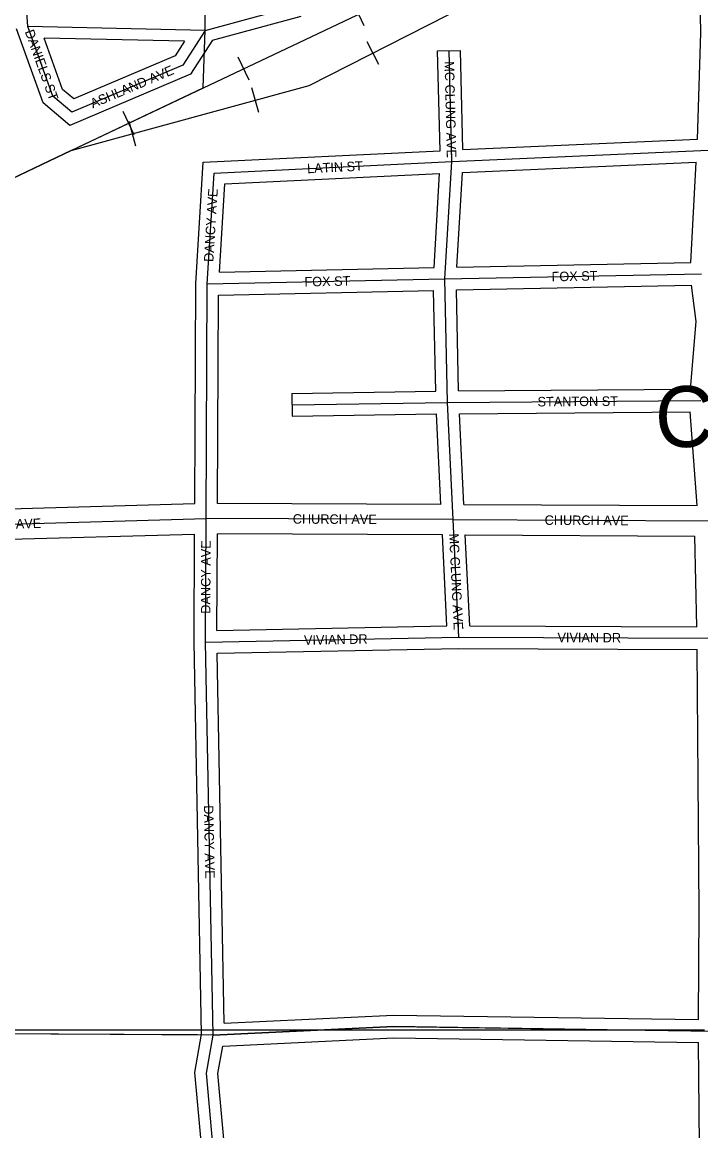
# Model space of a CAD drawing. Extents: x 418523 to 616617, y 1878279 to 2196743.
# Drawn here: x 493015 to 494801, y 1954823 to 1957739 of the extents above; entities that cross this region are included whole.
import ezdxf

# ---------------------------------------------------------------- set-up
doc = ezdxf.new("R2010")
doc.units = 0
for name, color, linetype in [('Level 1', 7, 'Continuous'), ('Level 22', 7, 'Continuous'), ('Level 23', 7, 'Continuous'), ('Level 31', 7, 'Continuous'), ('Level 32', 7, 'Continuous'), ('Level 34', 7, 'Continuous'), ('Level 37', 7, 'Continuous'), ('Level 5', 7, 'Continuous'), ('Level 57', 7, 'Continuous'), ('Level 8', 7, 'Continuous')]:
    doc.layers.add(name, color=color, linetype=linetype)

msp = doc.modelspace()

# ---------------------------------------------------------------- linework, layer by layer
at = {"layer": 'Level 1'}
msp.add_line((494809.94, 1955087.849), (489587.693, 1955086.288), dxfattribs=at)
at = {"layer": 'Level 22'}
for p, q in [((492383.033, 1956402.169), (493498.74, 1956433.218)), ((494148.895, 1956430.348), (493498.74, 1956433.218)), ((494148.895, 1956430.348), (494824.127, 1956427.016))]:
    msp.add_line(p, q, dxfattribs=at)
at = {"layer": 'Level 23'}
for p, q in [((492381.92, 1956442.154), (493468.935, 1956472.405)), ((494116.887, 1956470.49), (493528.939, 1956473.086)), ((494176.975, 1956470.21), (494791.083, 1956467.18)), ((492384.146, 1956362.183), (493468.56, 1956392.361)), ((494120.815, 1956390.47), (493528.565, 1956393.084)), ((494180.902, 1956390.187), (494785.008, 1956387.206)), ((494790.345, 1956148.78), (494785.008, 1956387.206)), ((494793.53, 1955746.661), (494791.23, 1956088.775)), ((494795.826, 1955401.616), (494793.53, 1955746.663)), ((494794.573, 1955115.291), (494795.826, 1955401.616))]:
    msp.add_line(p, q, dxfattribs=at)
msp.add_lwpolyline([(494885.073, 1953628.17), (494805.465, 1953886.366), (494794.71, 1955055.281)], dxfattribs=at)
at = {"layer": 'Level 31'}
for p, q in [((493029.865, 1957727.747), (493014.355, 1957952.922)), ((493496.475, 1957717.316), (493738.663, 1957782.795)), ((493496.475, 1957717.316), (493029.865, 1957727.747)), ((494145.101, 1957372.246), (494138.13, 1957663.934)), ((494145.101, 1957372.246), (494820.462, 1957402.37)), ((493519.896, 1957341.913), (494145.101, 1957372.246)), ((494126.92, 1957063.942), (494145.101, 1957372.246)), ((493501.783, 1957050.337), (493519.896, 1957341.913)), ((494126.92, 1957063.942), (494802.214, 1957077.337)), ((493498.74, 1956433.218), (493501.783, 1957050.337)), ((493501.783, 1957050.337), (494126.92, 1957063.942)), ((494133.744, 1956738.799), (494126.92, 1957063.942)), ((493725.141, 1956732.237), (494133.744, 1956738.799)), ((494133.744, 1956738.799), (494800.752, 1956743.867)), ((494148.895, 1956430.348), (494133.744, 1956738.799)), ((493497.305, 1956108.112), (493498.74, 1956433.218)), ((494164.045, 1956121.534), (494148.895, 1956430.348)), ((493497.305, 1956108.112), (494164.045, 1956121.534)), ((494164.045, 1956121.534), (494831.03, 1956118.601)), ((493517.187, 1955074.501), (493497.305, 1956108.112))]:
    msp.add_line(p, q, dxfattribs=at)
for points in [[(493145.372, 1957502.129), (493095.718, 1957544.17), (493029.865, 1957727.747)], [(493496.475, 1957717.316), (493437.978, 1957625.931), (493145.372, 1957502.129)], [(493517.187, 1955074.501), (493992.548, 1955097.13), (494834.44, 1955084.699)], [(493664.018, 1954390.169), (493523.821, 1954707.537), (493499.92, 1954974.57), (493517.187, 1955074.501)]]:
    msp.add_lwpolyline(points, dxfattribs=at)
at = {"layer": 'Level 32'}
for p, q in [((494800.377, 1957710.942), (494793.795, 1958105.229)), ((493515.495, 1957691.379), (493749.009, 1957754.512)), ((493442.419, 1957688.516), (493072.847, 1957696.778)), ((494791.371, 1957431.101), (494800.376, 1957710.942)), ((494108.139, 1957663.216), (494168.122, 1957664.65)), ((494114.41, 1957400.792), (494108.139, 1957663.216)), ((494174.362, 1957403.581), (494168.122, 1957664.65)), ((494174.363, 1957403.581), (494791.372, 1957431.101)), ((493491.62, 1957370.576), (494114.41, 1957400.792)), ((493471.789, 1957051.341), (493491.62, 1957370.576)), ((494173.458, 1957343.479), (494788.65, 1957370.92)), ((494773.82, 1957106.779), (494788.65, 1957370.92)), ((493548.175, 1957313.249), (494113.187, 1957340.661)), ((494098.601, 1957093.333), (494113.187, 1957340.661)), ((494158.78, 1957094.58), (494173.458, 1957343.48)), ((493533.75, 1957081.04), (493548.175, 1957313.249)), ((494158.78, 1957094.58), (494773.82, 1957106.779)), ((493533.75, 1957081.04), (494098.601, 1957093.333)), ((493468.934, 1956472.405), (493471.789, 1957051.342)), ((493528.939, 1956473.086), (493531.64, 1957020.978)), ((493531.64, 1957020.979), (494097.556, 1957033.295)), ((494103.118, 1956768.311), (494097.556, 1957033.295)), ((494157.545, 1957034.543), (494775.931, 1957046.809)), ((494163.118, 1956769.022), (494157.545, 1957034.542)), ((494788.325, 1956951.497), (494775.931, 1957046.809)), ((494773.18, 1956773.658), (494788.325, 1956951.497)), ((493724.66, 1956762.234), (494103.119, 1956768.311)), ((493724.66, 1956762.234), (493725.624, 1956702.241)), ((494163.118, 1956769.022), (494773.18, 1956773.658)), ((493725.624, 1956702.241), (494105.204, 1956708.336)), ((494116.888, 1956470.49), (494105.205, 1956708.336)), ((494165.243, 1956709.036), (494772.9, 1956713.653)), ((494176.974, 1956470.21), (494165.243, 1956709.036)), ((494791.083, 1956467.18), (494772.9, 1956713.653)), ((493467.305, 1956107.89), (493468.56, 1956392.361)), ((493527.442, 1956138.725), (493528.565, 1956393.084)), ((494132.568, 1956150.906), (494120.816, 1956390.47)), ((494192.617, 1956151.408), (494180.902, 1956390.188)), ((493527.442, 1956138.725), (494132.568, 1956150.906)), ((494192.617, 1956151.408), (494790.345, 1956148.78)), ((493487.137, 1955076.786), (493467.304, 1956107.89)), ((493527.878, 1956078.721), (494164.282, 1956091.531)), ((494164.282, 1956091.531), (494791.23, 1956088.774)), ((493546.59, 1955105.934), (493527.878, 1956078.721))]:
    msp.add_line(p, q, dxfattribs=at)
for points in [[(493140.07, 1957467.309), (493070.195, 1957526.47), (493000.223, 1957721.535)], [(493150.675, 1957536.947), (493121.241, 1957561.87), (493072.847, 1957696.777)], [(493515.495, 1957691.379), (493458.232, 1957601.926), (493140.07, 1957467.309)], [(493442.42, 1957688.516), (493417.724, 1957649.938), (493150.675, 1957536.947)], [(493546.59, 1955105.934), (493992.055, 1955127.141), (494794.573, 1955115.291)], [(493633.7, 1954384.556), (493494.381, 1954699.937), (493469.688, 1954975.807), (493487.137, 1955076.786)], [(493542.653, 1955045.676), (493993.04, 1955067.118), (494794.71, 1955055.281)], [(493688.22, 1954409.627), (493553.262, 1954715.136), (493530.15, 1954973.331), (493542.653, 1955045.677)]]:
    msp.add_lwpolyline(points, dxfattribs=at)
at = {"layer": 'Level 37'}
for p, q in [((493914.843, 1957729.627), (493885.967, 1957790.466)), ((493953.099, 1957627.39), (493922.672, 1957687.468)), ((493612.329, 1957586.046), (493583.453, 1957646.884)), ((493637.38, 1957501.291), (493619.632, 1957566.254)), ((493309.705, 1957442.625), (493280.883, 1957503.49)), ((493314.358, 1957413.044), (493296.61, 1957478.006))]:
    msp.add_line(p, q, dxfattribs=at)
for points in [[(493143.974, 1957401.401), (493491.68, 1957566.054), (494550.691, 1958068.691), (494845.899, 1958208.859), (496501.944, 1958994.773), (497522.702, 1959479.841), (497522.767, 1959479.873)], [(493143.974, 1957401.401), (493770.116, 1957572.46), (494136.004, 1957757.767), (494581.429, 1957983.823)], [(493143.974, 1957401.401), (492371.87, 1957033.171), (492147.265, 1956925.801), (491035.05, 1956396.196), (489623.414, 1955723.243), (489592.235, 1955708.474)]]:
    msp.add_lwpolyline(points, dxfattribs=at)
at = {"layer": 'Level 5'}
msp.add_lwpolyline([(492113.822, 1955546.582), (492703.201, 1955079.564), (493476.645, 1955075.764)], dxfattribs=at)
at = {"layer": 'Level 8'}
for points in [[(492371.596, 1957033.391), (493143.602, 1957401.409), (493491.605, 1957566.416), (493496.602, 1957717.421), (493496.593, 1958191.431), (493496.585, 1958587.441), (493497.58, 1958831.446), (493498.576, 1959054.451)], [(493498.576, 1959054.451), (493702.58, 1959049.453), (493808.581, 1959050.455), (494828.599, 1959053.466), (495470.61, 1959016.473), (496061.62, 1959013.48), (496359.625, 1959000.482), (496501.628, 1958994.484), (496771.632, 1958984.486), (496828.633, 1959009.488), (497004.635, 1959034.491), (497375.641, 1959032.495), (497451.643, 1959031.496), (497438.692, 1956450.436), (497436.701, 1955958.425), (497431.718, 1955084.405), (496502.702, 1955090.394), (496302.699, 1955092.392), (495492.685, 1955098.383), (494834.675, 1955084.375), (493992.66, 1955097.366), (493517.653, 1955074.36), (492703.64, 1955079.351)]]:
    msp.add_lwpolyline(points, dxfattribs=at)

# ---------------------------------------------------------------- texts
at = {"layer": 'Level 34'}
for s, height, rotation, p in [('DANIELS ST', 25, 289.732867, (493021.515, 1957714.007)), ('MC CLUNG AVE', 25, 271.367908, (494126.299, 1957635.868)), ('ASHLAND AVE', 25, 22.932664, (493200.823, 1957512.02)), ('LATIN ST', 25, 2.77695, (493765.152, 1957341.299)), ('DANCY AVE', 25, 86.444214, (493517.865, 1957107.646)), ('FOX ST', 25, 1.1357, (494408.131, 1957057.019)), ('FOX ST', 25, 1.246042, (493757.943, 1957043.411)), ('STANTON ST', 25, 0.434625, (494370.966, 1956728.103)), ('CHURCH AVE', 25, 359.7464, (493726.913, 1956419.713)), ('CHURCH AVE', 25, 359.716578, (494389.599, 1956416.661)), ('CHURCH AVE', 24.9992, 1.593456, (492844.429, 1956402.507)), ('MC CLUNG AVE', 25, 272.807536, (494138.199, 1956393.299)), ('DANCY AVE', 24.9992, 89.7459, (493510.132, 1956182.745)), ('VIVIAN DR', 25, 1.152544, (493756.767, 1956100.835)), ('VIVIAN DR', 25, 359.747461, (494423.309, 1956107.895)), ('DANCY AVE', 25, 271.100872, (493493.06, 1955678.925))]:
    msp.add_text(s, height=height, rotation=rotation, dxfattribs=at).set_placement(p)
at = {"layer": 'Level 57'}
msp.add_text('Church', height=160, dxfattribs=at).set_placement((494679.898, 1956621.481))

doc.saveas('drawing.dxf')
